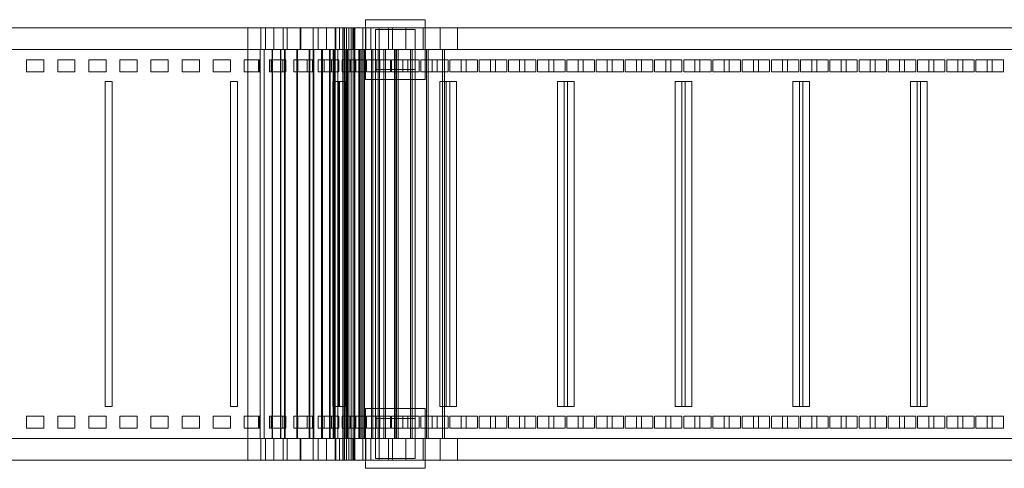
# Model space of a CAD drawing. Header units: millimetres. Extents: x -2233 to 65662, y -50530 to 6847.
# Tile 752 of 802: x 61797 to 62937, y -18260 to -17740. Entities that reach past the tile are written whole.
import ezdxf

# ---------------------------------------------------------------- set-up
doc = ezdxf.new("R2010")
doc.units = ezdxf.units.MM
doc.layers.add('superior_C04', color=7, linetype='Continuous', lineweight=0)

msp = doc.modelspace()

# ---------------------------------------------------------------- linework, layer by layer
at = {"layer": 'superior_C04'}
for p, q in [((62197.495, -17809.5), (62197.495, -17740.5)), ((62197.495, -17740.5), (62266.495, -17740.5)), ((62266.495, -17740.5), (62266.495, -17809.5)), ((62061.134, -17750), (61061.134, -17750)), ((62061.134, -17775), (62061.134, -17750)), ((62076.285, -17750), (62061.134, -17750)), ((62081.59, -17750), (62061.134, -17750)), ((62081.59, -17750), (62076.285, -17750)), ((62076.285, -17750), (62076.285, -17775)), ((62091.44, -17750), (62076.285, -17750)), ((62081.59, -17775), (62081.59, -17750)), ((62102.036, -17750), (62081.59, -17750)), ((62102.036, -17750), (62091.44, -17750)), ((62091.44, -17750), (62091.44, -17775)), ((62106.603, -17750), (62091.44, -17750)), ((62102.036, -17775), (62102.036, -17750)), ((62122.461, -17750), (62102.036, -17750)), ((62122.461, -17750), (62106.603, -17750)), ((62106.603, -17750), (62106.603, -17775)), ((62121.779, -17750), (62106.603, -17750)), ((62142.856, -17750), (62121.779, -17750)), ((62121.779, -17750), (62121.779, -17775)), ((62136.97, -17750), (62121.779, -17750)), ((62122.461, -17775), (62122.461, -17750)), ((62142.856, -17750), (62122.461, -17750)), ((62163.21, -17750), (62136.97, -17750)), ((62136.97, -17750), (62136.97, -17775)), ((62152.182, -17750), (62136.97, -17750)), ((62142.856, -17775), (62142.856, -17750)), ((62163.21, -17750), (62142.856, -17750)), ((62183.514, -17750), (62152.182, -17750)), ((62152.182, -17750), (62152.182, -17775)), ((62167.416, -17750), (62152.182, -17750)), ((62162.223, -17775), (62162.223, -17750)), ((62162.223, -17750), (62194.223, -17750)), ((62163.21, -17775), (62163.21, -17750)), ((62183.514, -17750), (62163.21, -17750)), ((62203.761, -17750), (62167.416, -17750)), ((62167.416, -17750), (62167.416, -17775)), ((62182.677, -17750), (62167.416, -17750)), ((62171.756, -17750), (62171.223, -17750)), ((62171.223, -17750), (62171.223, -18250)), ((62173.273, -17750), (62171.756, -17750)), ((62171.756, -17750), (62171.756, -18250)), ((62175.544, -17750), (62173.273, -17750)), ((62173.273, -17750), (62173.273, -18250)), ((62178.223, -17750), (62175.544, -17750)), ((62175.544, -17750), (62175.544, -18250)), ((62180.902, -17750), (62178.223, -17750)), ((62178.223, -17750), (62178.223, -18250)), ((62183.173, -17750), (62180.902, -17750)), ((62180.902, -17750), (62180.902, -18250)), ((62223.943, -17750), (62182.677, -17750)), ((62182.677, -17750), (62182.677, -17775)), ((62197.967, -17750), (62182.677, -17750)), ((62184.69, -17750), (62183.173, -17750)), ((62183.173, -17750), (62183.173, -18250)), ((62183.514, -17775), (62183.514, -17750)), ((62203.761, -17750), (62183.514, -17750)), ((62184.69, -17750), (62185.223, -17750)), ((62184.69, -17750), (62184.69, -18250)), ((62185.223, -18250), (62185.223, -17750)), ((62194.223, -17750), (62194.223, -17775)), ((62244.052, -17750), (62197.967, -17750)), ((62197.967, -17750), (62197.967, -17775)), ((62213.288, -17750), (62197.967, -17750)), ((62203.761, -17775), (62203.761, -17750)), ((62223.943, -17750), (62203.761, -17750)), ((62208.995, -17798), (62208.995, -17752)), ((62208.995, -17752), (62254.995, -17752)), ((62264.082, -17750), (62213.288, -17750)), ((62213.288, -17750), (62213.288, -17775)), ((62228.643, -17750), (62213.288, -17750)), ((62223.943, -17775), (62223.943, -17750)), ((62244.052, -17750), (62223.943, -17750)), ((62284.028, -17750), (62228.643, -17750)), ((62228.643, -17750), (62228.643, -17775)), ((62244.033, -17750), (62228.643, -17750)), ((62303.886, -17750), (62244.033, -17750)), ((62244.033, -17750), (62244.033, -17775)), ((65199.994, -17750), (62244.033, -17750)), ((62244.052, -17775), (62244.052, -17750)), ((62264.082, -17750), (62244.052, -17750)), ((62254.995, -17752), (62254.995, -17798)), ((62264.082, -17775), (62264.082, -17750)), ((62284.028, -17750), (62264.082, -17750)), ((62284.028, -17775), (62284.028, -17750)), ((62303.886, -17750), (62284.028, -17750)), ((62303.886, -17775), (62303.886, -17750)), ((65259.847, -17750), (62303.886, -17750)), ((62061.134, -17775), (61061.134, -17775)), ((62061.134, -18225), (62061.134, -17775)), ((62075.345, -17775), (62061.134, -17775)), ((62075.527, -17775), (62061.134, -17775)), ((62080.074, -17775), (62061.134, -17775)), ((62080.256, -17775), (62061.134, -17775)), ((62061.134, -17775), (62076.285, -17775)), ((62081.59, -17775), (62061.134, -17775)), ((62075.527, -17775), (62075.345, -17775)), ((62075.345, -17775), (62075.345, -18225)), ((62089.563, -17775), (62075.345, -17775)), ((62075.527, -18225), (62075.527, -17775)), ((62089.926, -17775), (62075.527, -17775)), ((62076.285, -17775), (62081.59, -17775)), ((62076.285, -17775), (62091.44, -17775)), ((62080.256, -17775), (62080.074, -17775)), ((62080.074, -17775), (62080.074, -18225)), ((62099.008, -17775), (62080.074, -17775)), ((62080.256, -18225), (62080.256, -17775)), ((62099.372, -17775), (62080.256, -17775)), ((62102.036, -17775), (62081.59, -17775)), ((62089.926, -17775), (62089.563, -17775)), ((62089.563, -17775), (62089.563, -18225)), ((62103.794, -17775), (62089.563, -17775)), ((62089.926, -18225), (62089.926, -17775)), ((62104.338, -17775), (62089.926, -17775)), ((62091.44, -17775), (62102.036, -17775)), ((62091.44, -17775), (62106.603, -17775)), ((62099.372, -17775), (62099.008, -17775)), ((62099.008, -17775), (62099.008, -18225)), ((62117.93, -17775), (62099.008, -17775)), ((62099.372, -18225), (62099.372, -17775)), ((62118.474, -17775), (62099.372, -17775)), ((62122.461, -17775), (62102.036, -17775)), ((62104.338, -17775), (62103.794, -17775)), ((62103.794, -17775), (62103.794, -18225)), ((62118.045, -17775), (62103.794, -17775)), ((62104.338, -18225), (62104.338, -17775)), ((62118.768, -17775), (62104.338, -17775)), ((62106.603, -17775), (62122.461, -17775)), ((62106.603, -17775), (62121.779, -17775)), ((62118.474, -17775), (62117.93, -17775)), ((62117.93, -17775), (62117.93, -18225)), ((62136.834, -17775), (62117.93, -17775)), ((62118.768, -17775), (62118.045, -17775)), ((62118.045, -17775), (62118.045, -18225)), ((62132.322, -17775), (62118.045, -17775)), ((62118.474, -18225), (62118.474, -17775)), ((62137.556, -17775), (62118.474, -17775)), ((62118.768, -18225), (62118.768, -17775)), ((62133.222, -17775), (62118.768, -17775)), ((62121.779, -17775), (62142.856, -17775)), ((62121.779, -17775), (62136.97, -17775)), ((62142.856, -17775), (62122.461, -17775)), ((62133.222, -17775), (62132.322, -17775)), ((62132.322, -17775), (62132.322, -18225)), ((62146.631, -17775), (62132.322, -17775)), ((62133.222, -18225), (62133.222, -17775)), ((62147.706, -17775), (62133.222, -17775)), ((62137.556, -17775), (62136.834, -17775)), ((62136.834, -17775), (62136.834, -18225)), ((62155.713, -17775), (62136.834, -17775)), ((62136.97, -17775), (62163.21, -17775)), ((62136.97, -17775), (62152.182, -17775)), ((62137.556, -18225), (62137.556, -17775)), ((62156.612, -17775), (62137.556, -17775)), ((62163.21, -17775), (62142.856, -17775)), ((62147.706, -17775), (62146.631, -17775)), ((62146.631, -17775), (62146.631, -18225)), ((62160.978, -17775), (62146.631, -17775)), ((62147.706, -18225), (62147.706, -17775)), ((62162.224, -17775), (62147.706, -17775)), ((62152.182, -17775), (62183.514, -17775)), ((62152.182, -17775), (62167.416, -17775)), ((62156.612, -17775), (62155.713, -17775)), ((62155.713, -17775), (62155.713, -18225)), ((62174.562, -17775), (62155.713, -17775)), ((62156.612, -18225), (62156.612, -17775)), ((62175.636, -17775), (62156.612, -17775)), ((62161.593, -17775), (62160.223, -17775)), ((62160.223, -17775), (62160.223, -18225)), ((62162.224, -17775), (62160.978, -17775)), ((62160.978, -17775), (62160.978, -18225)), ((62175.367, -17775), (62160.978, -17775)), ((62165.495, -17775), (62161.593, -17775)), ((62161.593, -17775), (62161.593, -18225)), ((62194.223, -17775), (62162.223, -17775)), ((62162.224, -18225), (62162.224, -17775)), ((62176.782, -17775), (62162.224, -17775)), ((62183.514, -17775), (62163.21, -17775)), ((62171.335, -17775), (62165.495, -17775)), ((62165.495, -17775), (62165.495, -18225)), ((62167.416, -17775), (62203.761, -17775)), ((62167.416, -17775), (62182.677, -17775)), ((62178.223, -17775), (62171.335, -17775)), ((62171.335, -17775), (62171.335, -18225)), ((62175.636, -17775), (62174.562, -17775)), ((62174.562, -17775), (62174.562, -18225)), ((62193.377, -17775), (62174.562, -17775)), ((62176.782, -17775), (62175.367, -17775)), ((62175.367, -17775), (62175.367, -18225)), ((62189.803, -17775), (62175.367, -17775)), ((62175.636, -18225), (62175.636, -17775)), ((62194.623, -17775), (62175.636, -17775)), ((62176.782, -18225), (62176.782, -17775)), ((62191.383, -17775), (62176.782, -17775)), ((62185.111, -17775), (62178.223, -17775)), ((62178.223, -17775), (62178.223, -18225)), ((62182.677, -17775), (62223.943, -17775)), ((62182.677, -17775), (62197.967, -17775)), ((62203.761, -17775), (62183.514, -17775)), ((62190.951, -17775), (62185.111, -17775)), ((62185.111, -17775), (62185.111, -18225)), ((62191.383, -17775), (62189.803, -17775)), ((62189.803, -17775), (62189.803, -18225)), ((62204.29, -17775), (62189.803, -17775)), ((62194.853, -17775), (62190.951, -17775)), ((62190.951, -17775), (62190.951, -18225)), ((62191.383, -18225), (62191.383, -17775)), ((62206.032, -17775), (62191.383, -17775)), ((62194.623, -17775), (62193.377, -17775)), ((62193.377, -17775), (62193.377, -18225)), ((62212.153, -17775), (62193.377, -17775)), ((62194.623, -18225), (62194.623, -17775)), ((62213.567, -17775), (62194.623, -17775)), ((62194.853, -17775), (62196.223, -17775)), ((62194.853, -17775), (62194.853, -18225)), ((62196.223, -18225), (62196.223, -17775)), ((62197.967, -17775), (62244.052, -17775)), ((62197.967, -17775), (62213.288, -17775)), ((62223.943, -17775), (62203.761, -17775)), ((62206.032, -17775), (62204.29, -17775)), ((62204.29, -17775), (62204.29, -18225)), ((62218.832, -17775), (62204.29, -17775)), ((62206.032, -18225), (62206.032, -17775)), ((62220.731, -17775), (62206.032, -17775)), ((62213.567, -17775), (62212.153, -17775)), ((62212.153, -17775), (62212.153, -18225)), ((62230.885, -17775), (62212.153, -17775)), ((62213.288, -17775), (62264.082, -17775)), ((62213.288, -17775), (62228.643, -17775)), ((62213.567, -18225), (62213.567, -17775)), ((62232.465, -17775), (62213.567, -17775)), ((62220.731, -17775), (62218.832, -17775)), ((62218.832, -17775), (62218.832, -18225)), ((62233.43, -17775), (62218.832, -17775)), ((62220.731, -18225), (62220.731, -17775)), ((62235.482, -17775), (62220.731, -17775)), ((62244.052, -17775), (62223.943, -17775)), ((62228.643, -17775), (62284.028, -17775)), ((62228.643, -17775), (62244.033, -17775)), ((62232.465, -17775), (62230.885, -17775)), ((62230.885, -17775), (62230.885, -18225)), ((62249.569, -17775), (62230.885, -17775)), ((62232.465, -18225), (62232.465, -17775)), ((62251.311, -17775), (62232.465, -17775)), ((62235.482, -17775), (62233.43, -17775)), ((62233.43, -17775), (62233.43, -18225)), ((65189.391, -17775), (62233.43, -17775)), ((62235.482, -18225), (62235.482, -17775)), ((65191.443, -17775), (62235.482, -17775)), ((62244.033, -17775), (62303.886, -17775)), ((62244.033, -17775), (65199.994, -17775)), ((62264.082, -17775), (62244.052, -17775)), ((62251.311, -17775), (62249.569, -17775)), ((62249.569, -17775), (62249.569, -18225)), ((62268.204, -17775), (62249.569, -17775)), ((62251.311, -18225), (62251.311, -17775)), ((62270.103, -17775), (62251.311, -17775)), ((62284.028, -17775), (62264.082, -17775)), ((62270.103, -17775), (62268.204, -17775)), ((62268.204, -17775), (62268.204, -18225)), ((62286.785, -17775), (62268.204, -17775)), ((62270.103, -18225), (62270.103, -17775)), ((62288.838, -17775), (62270.103, -17775)), ((62303.886, -17775), (62284.028, -17775)), ((62288.838, -17775), (62286.785, -17775)), ((62286.785, -17775), (62286.785, -18225)), ((65242.746, -17775), (62286.785, -17775)), ((62288.838, -18225), (62288.838, -17775)), ((65244.799, -17775), (62288.838, -17775)), ((65259.847, -17775), (62303.886, -17775)), ((61805.134, -17801), (61805.134, -17787)), ((61825.134, -17787), (61805.134, -17787)), ((61825.134, -17801), (61825.134, -17787)), ((61841.134, -17801), (61841.134, -17787)), ((61861.134, -17787), (61841.134, -17787)), ((61861.134, -17801), (61861.134, -17787)), ((61877.134, -17801), (61877.134, -17787)), ((61897.134, -17787), (61877.134, -17787)), ((61897.134, -17801), (61897.134, -17787)), ((61913.134, -17801), (61913.134, -17787)), ((61933.134, -17787), (61913.134, -17787)), ((61933.134, -17801), (61933.134, -17787)), ((61949.134, -17801), (61949.134, -17787)), ((61969.134, -17787), (61949.134, -17787)), ((61969.134, -17801), (61969.134, -17787)), ((61985.134, -17801), (61985.134, -17787)), ((62005.134, -17787), (61985.134, -17787)), ((62005.134, -17801), (62005.134, -17787)), ((62021.134, -17801), (62021.134, -17787)), ((62041.134, -17787), (62021.134, -17787)), ((62041.134, -17801), (62041.134, -17787)), ((62057.134, -17801), (62057.134, -17787)), ((62073.668, -17787), (62057.134, -17787)), ((62074.774, -17787), (62057.134, -17787)), ((62074.774, -17787), (62073.668, -17787)), ((62073.668, -17787), (62073.668, -17801)), ((62074.774, -17801), (62074.774, -17787)), ((62086.197, -17801), (62086.197, -17787)), ((62086.197, -17787), (62088.405, -17787)), ((62101.862, -17787), (62086.197, -17787)), ((62088.405, -17787), (62088.405, -17801)), ((62105.437, -17787), (62088.405, -17787)), ((62105.437, -17787), (62101.862, -17787)), ((62101.862, -17787), (62101.862, -17801)), ((62105.437, -17801), (62105.437, -17787)), ((62114.384, -17801), (62114.384, -17787)), ((62114.384, -17787), (62119.039, -17787)), ((62130.022, -17787), (62114.384, -17787)), ((62119.039, -17787), (62119.039, -17801)), ((62136.006, -17787), (62119.039, -17787)), ((62136.006, -17787), (62130.022, -17787)), ((62130.022, -17787), (62130.022, -17801)), ((62136.006, -17801), (62136.006, -17787)), ((62142.518, -17801), (62142.518, -17787)), ((62142.518, -17787), (62149.544, -17787)), ((62158.124, -17787), (62142.518, -17787)), ((62149.544, -17787), (62149.544, -17801)), ((62166.423, -17787), (62149.544, -17787)), ((62166.423, -17787), (62158.124, -17787)), ((62158.124, -17787), (62158.124, -17801)), ((62166.423, -17801), (62166.423, -17787)), ((62170.585, -17801), (62170.585, -17787)), ((62170.585, -17787), (62179.875, -17787)), ((62186.132, -17787), (62170.585, -17787)), ((62179.875, -17787), (62179.875, -17801)), ((62196.625, -17787), (62179.875, -17787)), ((62196.625, -17787), (62186.132, -17787)), ((62186.132, -17787), (62186.132, -17801)), ((62196.625, -17801), (62196.625, -17787)), ((62198.54, -17801), (62198.54, -17787)), ((62198.54, -17787), (62209.962, -17787)), ((62214.009, -17787), (62198.54, -17787)), ((62209.962, -17787), (62209.962, -17801)), ((62226.553, -17787), (62209.962, -17787)), ((62226.553, -17787), (62214.009, -17787)), ((62214.009, -17787), (62214.009, -17801)), ((62226.553, -17801), (62226.553, -17787)), ((62227.639, -17801), (62227.639, -17787)), ((62227.639, -17787), (62240.636, -17787)), ((62246.433, -17787), (62227.639, -17787)), ((62240.636, -17787), (62240.636, -17801)), ((62259.43, -17787), (62240.636, -17787)), ((62259.43, -17787), (62246.433, -17787)), ((62246.433, -17787), (62246.433, -17801)), ((62259.43, -17801), (62259.43, -17787)), ((62261.468, -17801), (62261.468, -17787)), ((62261.468, -17787), (62274.465, -17787)), ((62280.262, -17787), (62261.468, -17787)), ((62274.465, -17787), (62274.465, -17801)), ((62293.259, -17787), (62274.465, -17787)), ((62293.259, -17787), (62280.262, -17787)), ((62280.262, -17787), (62280.262, -17801)), ((62293.259, -17801), (62293.259, -17787)), ((62295.297, -17801), (62295.297, -17787)), ((62295.297, -17787), (62308.294, -17787)), ((62314.091, -17787), (62295.297, -17787)), ((62308.294, -17787), (62308.294, -17801)), ((62327.088, -17787), (62308.294, -17787)), ((62327.088, -17787), (62314.091, -17787)), ((62314.091, -17787), (62314.091, -17801)), ((62327.088, -17801), (62327.088, -17787)), ((62329.126, -17801), (62329.126, -17787)), ((62329.126, -17787), (62342.123, -17787)), ((62347.92, -17787), (62329.126, -17787)), ((62342.123, -17787), (62342.123, -17801)), ((62360.916, -17787), (62342.123, -17787)), ((62360.916, -17787), (62347.92, -17787)), ((62347.92, -17787), (62347.92, -17801)), ((62360.916, -17801), (62360.916, -17787)), ((62362.955, -17801), (62362.955, -17787)), ((62362.955, -17787), (62375.952, -17787)), ((62381.749, -17787), (62362.955, -17787)), ((62375.952, -17787), (62375.952, -17801)), ((62394.745, -17787), (62375.952, -17787)), ((62394.745, -17787), (62381.749, -17787)), ((62381.749, -17787), (62381.749, -17801)), ((62394.745, -17801), (62394.745, -17787)), ((62396.784, -17801), (62396.784, -17787)), ((62396.784, -17787), (62409.781, -17787)), ((62415.578, -17787), (62396.784, -17787)), ((62409.781, -17787), (62409.781, -17801)), ((62428.574, -17787), (62409.781, -17787)), ((62428.574, -17787), (62415.578, -17787)), ((62415.578, -17787), (62415.578, -17801)), ((62428.574, -17801), (62428.574, -17787)), ((62430.613, -17801), (62430.613, -17787)), ((62430.613, -17787), (62443.609, -17787)), ((62449.407, -17787), (62430.613, -17787)), ((62443.609, -17787), (62443.609, -17801)), ((62462.403, -17787), (62443.609, -17787)), ((62462.403, -17787), (62449.407, -17787)), ((62449.407, -17787), (62449.407, -17801)), ((62462.403, -17801), (62462.403, -17787)), ((62464.442, -17801), (62464.442, -17787)), ((62464.442, -17787), (62477.438, -17787)), ((62483.235, -17787), (62464.442, -17787)), ((62477.438, -17787), (62477.438, -17801)), ((62496.232, -17787), (62477.438, -17787)), ((62496.232, -17787), (62483.235, -17787)), ((62483.235, -17787), (62483.235, -17801)), ((62496.232, -17801), (62496.232, -17787)), ((62498.271, -17801), (62498.271, -17787)), ((62498.271, -17787), (62511.267, -17787)), ((62517.064, -17787), (62498.271, -17787)), ((62511.267, -17787), (62511.267, -17801)), ((62530.061, -17787), (62511.267, -17787)), ((62530.061, -17787), (62517.064, -17787)), ((62517.064, -17787), (62517.064, -17801)), ((62530.061, -17801), (62530.061, -17787)), ((62532.099, -17801), (62532.099, -17787)), ((62532.099, -17787), (62545.096, -17787)), ((62550.893, -17787), (62532.099, -17787)), ((62545.096, -17787), (62545.096, -17801)), ((62563.89, -17787), (62545.096, -17787)), ((62563.89, -17787), (62550.893, -17787)), ((62550.893, -17787), (62550.893, -17801)), ((62563.89, -17801), (62563.89, -17787)), ((62565.928, -17801), (62565.928, -17787)), ((62565.928, -17787), (62578.925, -17787)), ((62584.722, -17787), (62565.928, -17787)), ((62578.925, -17787), (62578.925, -17801)), ((62597.719, -17787), (62578.925, -17787)), ((62597.719, -17787), (62584.722, -17787)), ((62584.722, -17787), (62584.722, -17801)), ((62597.719, -17801), (62597.719, -17787)), ((62599.757, -17801), (62599.757, -17787)), ((62599.757, -17787), (62612.754, -17787)), ((62618.551, -17787), (62599.757, -17787)), ((62612.754, -17787), (62612.754, -17801)), ((62631.548, -17787), (62612.754, -17787)), ((62631.548, -17787), (62618.551, -17787)), ((62618.551, -17787), (62618.551, -17801)), ((62631.548, -17801), (62631.548, -17787)), ((62633.586, -17801), (62633.586, -17787)), ((62633.586, -17787), (62646.583, -17787)), ((62652.38, -17787), (62633.586, -17787)), ((62646.583, -17787), (62646.583, -17801)), ((62665.377, -17787), (62646.583, -17787)), ((62665.377, -17787), (62652.38, -17787)), ((62652.38, -17787), (62652.38, -17801)), ((62665.377, -17801), (62665.377, -17787)), ((62667.415, -17801), (62667.415, -17787)), ((62667.415, -17787), (62680.412, -17787)), ((62686.209, -17787), (62667.415, -17787)), ((62680.412, -17787), (62680.412, -17801)), ((62699.206, -17787), (62680.412, -17787)), ((62699.206, -17787), (62686.209, -17787)), ((62686.209, -17787), (62686.209, -17801)), ((62699.206, -17801), (62699.206, -17787)), ((62701.244, -17801), (62701.244, -17787)), ((62701.244, -17787), (62714.241, -17787)), ((62720.038, -17787), (62701.244, -17787)), ((62714.241, -17787), (62714.241, -17801)), ((62733.035, -17787), (62714.241, -17787)), ((62733.035, -17787), (62720.038, -17787)), ((62720.038, -17787), (62720.038, -17801)), ((62733.035, -17801), (62733.035, -17787)), ((62735.073, -17801), (62735.073, -17787)), ((62735.073, -17787), (62748.07, -17787)), ((62753.867, -17787), (62735.073, -17787)), ((62748.07, -17787), (62748.07, -17801)), ((62766.864, -17787), (62748.07, -17787)), ((62766.864, -17787), (62753.867, -17787)), ((62753.867, -17787), (62753.867, -17801)), ((62766.864, -17801), (62766.864, -17787)), ((62768.902, -17801), (62768.902, -17787)), ((62768.902, -17787), (62781.899, -17787)), ((62787.696, -17787), (62768.902, -17787)), ((62781.899, -17787), (62781.899, -17801)), ((62800.693, -17787), (62781.899, -17787)), ((62800.693, -17787), (62787.696, -17787)), ((62787.696, -17787), (62787.696, -17801)), ((62800.693, -17801), (62800.693, -17787)), ((62802.731, -17801), (62802.731, -17787)), ((62802.731, -17787), (62815.728, -17787)), ((62821.525, -17787), (62802.731, -17787)), ((62815.728, -17787), (62815.728, -17801)), ((62834.522, -17787), (62815.728, -17787)), ((62834.522, -17787), (62821.525, -17787)), ((62821.525, -17787), (62821.525, -17801)), ((62834.522, -17801), (62834.522, -17787)), ((62836.56, -17801), (62836.56, -17787)), ((62836.56, -17787), (62849.557, -17787)), ((62855.354, -17787), (62836.56, -17787)), ((62849.557, -17787), (62849.557, -17801)), ((62868.351, -17787), (62849.557, -17787)), ((62868.351, -17787), (62855.354, -17787)), ((62855.354, -17787), (62855.354, -17801)), ((62868.351, -17801), (62868.351, -17787)), ((62870.389, -17801), (62870.389, -17787)), ((62870.389, -17787), (62883.386, -17787)), ((62889.183, -17787), (62870.389, -17787)), ((62883.386, -17787), (62883.386, -17801)), ((62902.179, -17787), (62883.386, -17787)), ((62902.179, -17787), (62889.183, -17787)), ((62889.183, -17787), (62889.183, -17801)), ((62902.179, -17801), (62902.179, -17787)), ((62904.218, -17801), (62904.218, -17787)), ((62904.218, -17787), (62917.215, -17787)), ((62923.012, -17787), (62904.218, -17787)), ((62917.215, -17787), (62917.215, -17801)), ((62936.008, -17787), (62917.215, -17787)), ((62936.008, -17787), (62923.012, -17787)), ((62923.012, -17787), (62923.012, -17801)), ((62936.008, -17801), (62936.008, -17787)), ((61805.134, -17801), (61825.134, -17801)), ((61841.134, -17801), (61861.134, -17801)), ((61877.134, -17801), (61897.134, -17801)), ((61913.134, -17801), (61933.134, -17801)), ((61949.134, -17801), (61969.134, -17801)), ((61985.134, -17801), (62005.134, -17801)), ((62021.134, -17801), (62041.134, -17801)), ((62057.134, -17801), (62073.668, -17801)), ((62074.774, -17801), (62057.134, -17801)), ((62073.668, -17801), (62074.774, -17801)), ((62088.405, -17801), (62086.197, -17801)), ((62086.197, -17801), (62101.862, -17801)), ((62105.437, -17801), (62088.405, -17801)), ((62101.862, -17801), (62105.437, -17801)), ((62119.039, -17801), (62114.384, -17801)), ((62114.384, -17801), (62130.022, -17801)), ((62136.006, -17801), (62119.039, -17801)), ((62130.022, -17801), (62136.006, -17801)), ((62149.544, -17801), (62142.518, -17801)), ((62142.518, -17801), (62158.124, -17801)), ((62166.423, -17801), (62149.544, -17801)), ((62158.124, -17801), (62166.423, -17801)), ((62179.875, -17801), (62170.585, -17801)), ((62170.585, -17801), (62186.132, -17801)), ((62196.625, -17801), (62179.875, -17801)), ((62186.132, -17801), (62196.625, -17801)), ((62209.962, -17801), (62198.54, -17801)), ((62198.54, -17801), (62214.009, -17801)), ((62254.995, -17798), (62208.995, -17798)), ((62208.995, -18202), (62208.995, -17798)), ((62226.553, -17801), (62209.962, -17801)), ((62214.009, -17801), (62226.553, -17801)), ((62240.636, -17801), (62227.639, -17801)), ((62227.639, -17801), (62246.433, -17801)), ((62259.43, -17801), (62240.636, -17801)), ((62246.433, -17801), (62259.43, -17801)), ((62254.995, -17798), (62254.995, -18202)), ((62274.465, -17801), (62261.468, -17801)), ((62261.468, -17801), (62280.262, -17801)), ((62293.259, -17801), (62274.465, -17801)), ((62280.262, -17801), (62293.259, -17801)), ((62308.294, -17801), (62295.297, -17801)), ((62295.297, -17801), (62314.091, -17801)), ((62327.088, -17801), (62308.294, -17801)), ((62314.091, -17801), (62327.088, -17801)), ((62342.123, -17801), (62329.126, -17801)), ((62329.126, -17801), (62347.92, -17801)), ((62360.916, -17801), (62342.123, -17801)), ((62347.92, -17801), (62360.916, -17801)), ((62375.952, -17801), (62362.955, -17801)), ((62362.955, -17801), (62381.749, -17801)), ((62394.745, -17801), (62375.952, -17801)), ((62381.749, -17801), (62394.745, -17801)), ((62409.781, -17801), (62396.784, -17801)), ((62396.784, -17801), (62415.578, -17801)), ((62428.574, -17801), (62409.781, -17801)), ((62415.578, -17801), (62428.574, -17801)), ((62443.609, -17801), (62430.613, -17801)), ((62430.613, -17801), (62449.407, -17801)), ((62462.403, -17801), (62443.609, -17801)), ((62449.407, -17801), (62462.403, -17801)), ((62477.438, -17801), (62464.442, -17801)), ((62464.442, -17801), (62483.235, -17801)), ((62496.232, -17801), (62477.438, -17801)), ((62483.235, -17801), (62496.232, -17801)), ((62511.267, -17801), (62498.271, -17801)), ((62498.271, -17801), (62517.064, -17801)), ((62530.061, -17801), (62511.267, -17801)), ((62517.064, -17801), (62530.061, -17801)), ((62545.096, -17801), (62532.099, -17801)), ((62532.099, -17801), (62550.893, -17801)), ((62563.89, -17801), (62545.096, -17801)), ((62550.893, -17801), (62563.89, -17801)), ((62578.925, -17801), (62565.928, -17801)), ((62565.928, -17801), (62584.722, -17801)), ((62597.719, -17801), (62578.925, -17801)), ((62584.722, -17801), (62597.719, -17801)), ((62612.754, -17801), (62599.757, -17801)), ((62599.757, -17801), (62618.551, -17801)), ((62631.548, -17801), (62612.754, -17801)), ((62618.551, -17801), (62631.548, -17801)), ((62646.583, -17801), (62633.586, -17801)), ((62633.586, -17801), (62652.38, -17801)), ((62665.377, -17801), (62646.583, -17801)), ((62652.38, -17801), (62665.377, -17801)), ((62680.412, -17801), (62667.415, -17801)), ((62667.415, -17801), (62686.209, -17801)), ((62699.206, -17801), (62680.412, -17801)), ((62686.209, -17801), (62699.206, -17801)), ((62714.241, -17801), (62701.244, -17801)), ((62701.244, -17801), (62720.038, -17801)), ((62733.035, -17801), (62714.241, -17801)), ((62720.038, -17801), (62733.035, -17801)), ((62748.07, -17801), (62735.073, -17801)), ((62735.073, -17801), (62753.867, -17801)), ((62766.864, -17801), (62748.07, -17801)), ((62753.867, -17801), (62766.864, -17801)), ((62781.899, -17801), (62768.902, -17801)), ((62768.902, -17801), (62787.696, -17801)), ((62800.693, -17801), (62781.899, -17801)), ((62787.696, -17801), (62800.693, -17801)), ((62815.728, -17801), (62802.731, -17801)), ((62802.731, -17801), (62821.525, -17801)), ((62834.522, -17801), (62815.728, -17801)), ((62821.525, -17801), (62834.522, -17801)), ((62849.557, -17801), (62836.56, -17801)), ((62836.56, -17801), (62855.354, -17801)), ((62868.351, -17801), (62849.557, -17801)), ((62855.354, -17801), (62868.351, -17801)), ((62883.386, -17801), (62870.389, -17801)), ((62870.389, -17801), (62889.183, -17801)), ((62902.179, -17801), (62883.386, -17801)), ((62889.183, -17801), (62902.179, -17801)), ((62917.215, -17801), (62904.218, -17801)), ((62904.218, -17801), (62923.012, -17801)), ((62936.008, -17801), (62917.215, -17801)), ((62923.012, -17801), (62936.008, -17801)), ((61896.134, -18188), (61896.134, -17812)), ((61904.134, -17812), (61896.134, -17812)), ((61904.134, -18188), (61904.134, -17812)), ((62041.134, -18188), (62041.134, -17812)), ((62049.134, -17812), (62041.134, -17812)), ((62049.134, -18188), (62049.134, -17812)), ((62159.784, -18188), (62159.784, -17812)), ((62159.784, -17812), (62167.266, -17812)), ((62166.066, -17812), (62159.784, -17812)), ((62173.993, -17812), (62166.066, -17812)), ((62166.066, -17812), (62166.066, -18188)), ((62167.266, -17812), (62167.266, -18188)), ((62173.993, -17812), (62167.266, -17812)), ((62173.993, -18188), (62173.993, -17812)), ((62266.495, -17809.5), (62197.495, -17809.5)), ((62283.509, -18188), (62283.509, -17812)), ((62283.509, -17812), (62295.138, -17812)), ((62291.027, -17812), (62283.509, -17812)), ((62302.656, -17812), (62291.027, -17812)), ((62291.027, -17812), (62291.027, -18188)), ((62295.138, -17812), (62295.138, -18188)), ((62302.656, -17812), (62295.138, -17812)), ((62302.656, -18188), (62302.656, -17812)), ((62419.765, -18188), (62419.765, -17812)), ((62419.765, -17812), (62431.393, -17812)), ((62427.282, -17812), (62419.765, -17812)), ((62438.911, -17812), (62427.282, -17812)), ((62427.282, -17812), (62427.282, -18188)), ((62431.393, -17812), (62431.393, -18188)), ((62438.911, -17812), (62431.393, -17812)), ((62438.911, -18188), (62438.911, -17812)), ((62556.02, -18188), (62556.02, -17812)), ((62556.02, -17812), (62567.649, -17812)), ((62563.538, -17812), (62556.02, -17812)), ((62575.166, -17812), (62563.538, -17812)), ((62563.538, -17812), (62563.538, -18188)), ((62567.649, -17812), (62567.649, -18188)), ((62575.166, -17812), (62567.649, -17812)), ((62575.166, -18188), (62575.166, -17812)), ((62692.276, -18188), (62692.276, -17812)), ((62692.276, -17812), (62703.904, -17812)), ((62699.793, -17812), (62692.276, -17812)), ((62711.422, -17812), (62699.793, -17812)), ((62699.793, -17812), (62699.793, -18188)), ((62703.904, -17812), (62703.904, -18188)), ((62711.422, -17812), (62703.904, -17812)), ((62711.422, -18188), (62711.422, -17812)), ((62828.531, -18188), (62828.531, -17812)), ((62828.531, -17812), (62840.16, -17812)), ((62836.049, -17812), (62828.531, -17812)), ((62847.677, -17812), (62836.049, -17812)), ((62836.049, -17812), (62836.049, -18188)), ((62840.16, -17812), (62840.16, -18188)), ((62847.677, -17812), (62840.16, -17812)), ((62847.677, -18188), (62847.677, -17812)), ((61896.134, -18188), (61904.134, -18188)), ((62041.134, -18188), (62049.134, -18188)), ((62167.266, -18188), (62159.784, -18188)), ((62159.784, -18188), (62166.066, -18188)), ((62166.066, -18188), (62173.993, -18188)), ((62173.993, -18188), (62167.266, -18188)), ((62197.495, -18259.5), (62197.495, -18190.5)), ((62197.495, -18190.5), (62266.495, -18190.5)), ((62266.495, -18190.5), (62266.495, -18259.5)), ((62295.138, -18188), (62283.509, -18188)), ((62283.509, -18188), (62291.027, -18188)), ((62291.027, -18188), (62302.656, -18188)), ((62302.656, -18188), (62295.138, -18188)), ((62431.393, -18188), (62419.765, -18188)), ((62419.765, -18188), (62427.282, -18188)), ((62427.282, -18188), (62438.911, -18188)), ((62438.911, -18188), (62431.393, -18188)), ((62567.649, -18188), (62556.02, -18188)), ((62556.02, -18188), (62563.538, -18188)), ((62563.538, -18188), (62575.166, -18188)), ((62575.166, -18188), (62567.649, -18188)), ((62703.904, -18188), (62692.276, -18188)), ((62692.276, -18188), (62699.793, -18188)), ((62699.793, -18188), (62711.422, -18188)), ((62711.422, -18188), (62703.904, -18188)), ((62840.16, -18188), (62828.531, -18188)), ((62828.531, -18188), (62836.049, -18188)), ((62836.049, -18188), (62847.677, -18188)), ((62847.677, -18188), (62840.16, -18188)), ((61805.134, -18213), (61805.134, -18199)), ((61825.134, -18199), (61805.134, -18199)), ((61825.134, -18213), (61825.134, -18199)), ((61841.134, -18213), (61841.134, -18199)), ((61861.134, -18199), (61841.134, -18199)), ((61861.134, -18213), (61861.134, -18199)), ((61877.134, -18213), (61877.134, -18199)), ((61897.134, -18199), (61877.134, -18199)), ((61897.134, -18213), (61897.134, -18199)), ((61913.134, -18213), (61913.134, -18199)), ((61933.134, -18199), (61913.134, -18199)), ((61933.134, -18213), (61933.134, -18199)), ((61949.134, -18213), (61949.134, -18199)), ((61969.134, -18199), (61949.134, -18199)), ((61969.134, -18213), (61969.134, -18199)), ((61985.134, -18213), (61985.134, -18199)), ((62005.134, -18199), (61985.134, -18199)), ((62005.134, -18213), (62005.134, -18199)), ((62021.134, -18213), (62021.134, -18199)), ((62041.134, -18199), (62021.134, -18199)), ((62041.134, -18213), (62041.134, -18199)), ((62057.134, -18213), (62057.134, -18199)), ((62073.668, -18199), (62057.134, -18199)), ((62074.774, -18199), (62057.134, -18199)), ((62074.774, -18199), (62073.668, -18199)), ((62073.668, -18199), (62073.668, -18213)), ((62074.774, -18213), (62074.774, -18199)), ((62086.197, -18213), (62086.197, -18199)), ((62086.197, -18199), (62088.405, -18199)), ((62101.862, -18199), (62086.197, -18199)), ((62088.405, -18199), (62088.405, -18213)), ((62105.437, -18199), (62088.405, -18199)), ((62105.437, -18199), (62101.862, -18199)), ((62101.862, -18199), (62101.862, -18213)), ((62105.437, -18213), (62105.437, -18199)), ((62114.384, -18213), (62114.384, -18199)), ((62114.384, -18199), (62119.039, -18199)), ((62130.022, -18199), (62114.384, -18199)), ((62119.039, -18199), (62119.039, -18213)), ((62136.006, -18199), (62119.039, -18199)), ((62136.006, -18199), (62130.022, -18199)), ((62130.022, -18199), (62130.022, -18213)), ((62136.006, -18213), (62136.006, -18199)), ((62142.518, -18213), (62142.518, -18199)), ((62142.518, -18199), (62149.544, -18199)), ((62158.124, -18199), (62142.518, -18199)), ((62149.544, -18199), (62149.544, -18213)), ((62166.423, -18199), (62149.544, -18199)), ((62166.423, -18199), (62158.124, -18199)), ((62158.124, -18199), (62158.124, -18213)), ((62166.423, -18213), (62166.423, -18199)), ((62170.585, -18213), (62170.585, -18199)), ((62170.585, -18199), (62179.875, -18199)), ((62186.132, -18199), (62170.585, -18199)), ((62179.875, -18199), (62179.875, -18213)), ((62196.625, -18199), (62179.875, -18199)), ((62196.625, -18199), (62186.132, -18199)), ((62186.132, -18199), (62186.132, -18213)), ((62196.625, -18213), (62196.625, -18199)), ((62198.54, -18213), (62198.54, -18199)), ((62198.54, -18199), (62209.962, -18199)), ((62214.009, -18199), (62198.54, -18199)), ((62208.995, -18248), (62208.995, -18202)), ((62208.995, -18202), (62254.995, -18202)), ((62209.962, -18199), (62209.962, -18213)), ((62226.553, -18199), (62209.962, -18199)), ((62226.553, -18199), (62214.009, -18199)), ((62214.009, -18199), (62214.009, -18213)), ((62226.553, -18213), (62226.553, -18199)), ((62227.639, -18213), (62227.639, -18199)), ((62227.639, -18199), (62240.636, -18199)), ((62246.433, -18199), (62227.639, -18199)), ((62240.636, -18199), (62240.636, -18213)), ((62259.43, -18199), (62240.636, -18199)), ((62259.43, -18199), (62246.433, -18199)), ((62246.433, -18199), (62246.433, -18213)), ((62254.995, -18202), (62254.995, -18248)), ((62259.43, -18213), (62259.43, -18199)), ((62261.468, -18213), (62261.468, -18199)), ((62261.468, -18199), (62274.465, -18199)), ((62280.262, -18199), (62261.468, -18199)), ((62274.465, -18199), (62274.465, -18213)), ((62293.259, -18199), (62274.465, -18199)), ((62293.259, -18199), (62280.262, -18199)), ((62280.262, -18199), (62280.262, -18213)), ((62293.259, -18213), (62293.259, -18199)), ((62295.297, -18213), (62295.297, -18199)), ((62295.297, -18199), (62308.294, -18199)), ((62314.091, -18199), (62295.297, -18199)), ((62308.294, -18199), (62308.294, -18213)), ((62327.088, -18199), (62308.294, -18199)), ((62327.088, -18199), (62314.091, -18199)), ((62314.091, -18199), (62314.091, -18213)), ((62327.088, -18213), (62327.088, -18199)), ((62329.126, -18213), (62329.126, -18199)), ((62329.126, -18199), (62342.123, -18199)), ((62347.92, -18199), (62329.126, -18199)), ((62342.123, -18199), (62342.123, -18213)), ((62360.916, -18199), (62342.123, -18199)), ((62360.916, -18199), (62347.92, -18199)), ((62347.92, -18199), (62347.92, -18213)), ((62360.916, -18213), (62360.916, -18199)), ((62362.955, -18213), (62362.955, -18199)), ((62362.955, -18199), (62375.952, -18199)), ((62381.749, -18199), (62362.955, -18199)), ((62375.952, -18199), (62375.952, -18213)), ((62394.745, -18199), (62375.952, -18199)), ((62394.745, -18199), (62381.749, -18199)), ((62381.749, -18199), (62381.749, -18213)), ((62394.745, -18213), (62394.745, -18199)), ((62396.784, -18213), (62396.784, -18199)), ((62396.784, -18199), (62409.781, -18199)), ((62415.578, -18199), (62396.784, -18199)), ((62409.781, -18199), (62409.781, -18213)), ((62428.574, -18199), (62409.781, -18199)), ((62428.574, -18199), (62415.578, -18199)), ((62415.578, -18199), (62415.578, -18213)), ((62428.574, -18213), (62428.574, -18199)), ((62430.613, -18213), (62430.613, -18199)), ((62430.613, -18199), (62443.609, -18199)), ((62449.407, -18199), (62430.613, -18199)), ((62443.609, -18199), (62443.609, -18213)), ((62462.403, -18199), (62443.609, -18199)), ((62462.403, -18199), (62449.407, -18199)), ((62449.407, -18199), (62449.407, -18213)), ((62462.403, -18213), (62462.403, -18199)), ((62464.442, -18213), (62464.442, -18199)), ((62464.442, -18199), (62477.438, -18199)), ((62483.235, -18199), (62464.442, -18199)), ((62477.438, -18199), (62477.438, -18213)), ((62496.232, -18199), (62477.438, -18199)), ((62496.232, -18199), (62483.235, -18199)), ((62483.235, -18199), (62483.235, -18213)), ((62496.232, -18213), (62496.232, -18199)), ((62498.271, -18213), (62498.271, -18199)), ((62498.271, -18199), (62511.267, -18199)), ((62517.064, -18199), (62498.271, -18199)), ((62511.267, -18199), (62511.267, -18213)), ((62530.061, -18199), (62511.267, -18199)), ((62530.061, -18199), (62517.064, -18199)), ((62517.064, -18199), (62517.064, -18213)), ((62530.061, -18213), (62530.061, -18199)), ((62532.099, -18213), (62532.099, -18199)), ((62532.099, -18199), (62545.096, -18199)), ((62550.893, -18199), (62532.099, -18199)), ((62545.096, -18199), (62545.096, -18213)), ((62563.89, -18199), (62545.096, -18199)), ((62563.89, -18199), (62550.893, -18199)), ((62550.893, -18199), (62550.893, -18213)), ((62563.89, -18213), (62563.89, -18199)), ((62565.928, -18213), (62565.928, -18199)), ((62565.928, -18199), (62578.925, -18199)), ((62584.722, -18199), (62565.928, -18199)), ((62578.925, -18199), (62578.925, -18213)), ((62597.719, -18199), (62578.925, -18199)), ((62597.719, -18199), (62584.722, -18199)), ((62584.722, -18199), (62584.722, -18213)), ((62597.719, -18213), (62597.719, -18199)), ((62599.757, -18213), (62599.757, -18199)), ((62599.757, -18199), (62612.754, -18199)), ((62618.551, -18199), (62599.757, -18199)), ((62612.754, -18199), (62612.754, -18213)), ((62631.548, -18199), (62612.754, -18199)), ((62631.548, -18199), (62618.551, -18199)), ((62618.551, -18199), (62618.551, -18213)), ((62631.548, -18213), (62631.548, -18199)), ((62633.586, -18213), (62633.586, -18199)), ((62633.586, -18199), (62646.583, -18199)), ((62652.38, -18199), (62633.586, -18199)), ((62646.583, -18199), (62646.583, -18213)), ((62665.377, -18199), (62646.583, -18199)), ((62665.377, -18199), (62652.38, -18199)), ((62652.38, -18199), (62652.38, -18213)), ((62665.377, -18213), (62665.377, -18199)), ((62667.415, -18213), (62667.415, -18199)), ((62667.415, -18199), (62680.412, -18199)), ((62686.209, -18199), (62667.415, -18199)), ((62680.412, -18199), (62680.412, -18213)), ((62699.206, -18199), (62680.412, -18199)), ((62699.206, -18199), (62686.209, -18199)), ((62686.209, -18199), (62686.209, -18213)), ((62699.206, -18213), (62699.206, -18199)), ((62701.244, -18213), (62701.244, -18199)), ((62701.244, -18199), (62714.241, -18199)), ((62720.038, -18199), (62701.244, -18199)), ((62714.241, -18199), (62714.241, -18213)), ((62733.035, -18199), (62714.241, -18199)), ((62733.035, -18199), (62720.038, -18199)), ((62720.038, -18199), (62720.038, -18213)), ((62733.035, -18213), (62733.035, -18199)), ((62735.073, -18213), (62735.073, -18199)), ((62735.073, -18199), (62748.07, -18199)), ((62753.867, -18199), (62735.073, -18199)), ((62748.07, -18199), (62748.07, -18213)), ((62766.864, -18199), (62748.07, -18199)), ((62766.864, -18199), (62753.867, -18199)), ((62753.867, -18199), (62753.867, -18213)), ((62766.864, -18213), (62766.864, -18199)), ((62768.902, -18213), (62768.902, -18199)), ((62768.902, -18199), (62781.899, -18199)), ((62787.696, -18199), (62768.902, -18199)), ((62781.899, -18199), (62781.899, -18213)), ((62800.693, -18199), (62781.899, -18199)), ((62800.693, -18199), (62787.696, -18199)), ((62787.696, -18199), (62787.696, -18213)), ((62800.693, -18213), (62800.693, -18199)), ((62802.731, -18213), (62802.731, -18199)), ((62802.731, -18199), (62815.728, -18199)), ((62821.525, -18199), (62802.731, -18199)), ((62815.728, -18199), (62815.728, -18213)), ((62834.522, -18199), (62815.728, -18199)), ((62834.522, -18199), (62821.525, -18199)), ((62821.525, -18199), (62821.525, -18213)), ((62834.522, -18213), (62834.522, -18199)), ((62836.56, -18213), (62836.56, -18199)), ((62836.56, -18199), (62849.557, -18199)), ((62855.354, -18199), (62836.56, -18199)), ((62849.557, -18199), (62849.557, -18213)), ((62868.351, -18199), (62849.557, -18199)), ((62868.351, -18199), (62855.354, -18199)), ((62855.354, -18199), (62855.354, -18213)), ((62868.351, -18213), (62868.351, -18199)), ((62870.389, -18213), (62870.389, -18199)), ((62870.389, -18199), (62883.386, -18199)), ((62889.183, -18199), (62870.389, -18199)), ((62883.386, -18199), (62883.386, -18213)), ((62902.179, -18199), (62883.386, -18199)), ((62902.179, -18199), (62889.183, -18199)), ((62889.183, -18199), (62889.183, -18213)), ((62902.179, -18213), (62902.179, -18199)), ((62904.218, -18213), (62904.218, -18199)), ((62904.218, -18199), (62917.215, -18199)), ((62923.012, -18199), (62904.218, -18199)), ((62917.215, -18199), (62917.215, -18213)), ((62936.008, -18199), (62917.215, -18199)), ((62936.008, -18199), (62923.012, -18199)), ((62923.012, -18199), (62923.012, -18213)), ((62936.008, -18213), (62936.008, -18199)), ((61805.134, -18213), (61825.134, -18213)), ((61841.134, -18213), (61861.134, -18213)), ((61877.134, -18213), (61897.134, -18213)), ((61913.134, -18213), (61933.134, -18213)), ((61949.134, -18213), (61969.134, -18213)), ((61985.134, -18213), (62005.134, -18213)), ((62021.134, -18213), (62041.134, -18213)), ((62057.134, -18213), (62073.668, -18213)), ((62074.774, -18213), (62057.134, -18213)), ((62073.668, -18213), (62074.774, -18213)), ((62088.405, -18213), (62086.197, -18213)), ((62086.197, -18213), (62101.862, -18213)), ((62105.437, -18213), (62088.405, -18213)), ((62101.862, -18213), (62105.437, -18213)), ((62119.039, -18213), (62114.384, -18213)), ((62114.384, -18213), (62130.022, -18213)), ((62136.006, -18213), (62119.039, -18213)), ((62130.022, -18213), (62136.006, -18213)), ((62149.544, -18213), (62142.518, -18213)), ((62142.518, -18213), (62158.124, -18213)), ((62166.423, -18213), (62149.544, -18213)), ((62158.124, -18213), (62166.423, -18213)), ((62179.875, -18213), (62170.585, -18213)), ((62170.585, -18213), (62186.132, -18213)), ((62196.625, -18213), (62179.875, -18213)), ((62186.132, -18213), (62196.625, -18213)), ((62209.962, -18213), (62198.54, -18213)), ((62198.54, -18213), (62214.009, -18213)), ((62226.553, -18213), (62209.962, -18213)), ((62214.009, -18213), (62226.553, -18213)), ((62240.636, -18213), (62227.639, -18213)), ((62227.639, -18213), (62246.433, -18213)), ((62259.43, -18213), (62240.636, -18213)), ((62246.433, -18213), (62259.43, -18213)), ((62274.465, -18213), (62261.468, -18213)), ((62261.468, -18213), (62280.262, -18213)), ((62293.259, -18213), (62274.465, -18213)), ((62280.262, -18213), (62293.259, -18213)), ((62308.294, -18213), (62295.297, -18213)), ((62295.297, -18213), (62314.091, -18213)), ((62327.088, -18213), (62308.294, -18213)), ((62314.091, -18213), (62327.088, -18213)), ((62342.123, -18213), (62329.126, -18213)), ((62329.126, -18213), (62347.92, -18213)), ((62360.916, -18213), (62342.123, -18213)), ((62347.92, -18213), (62360.916, -18213)), ((62375.952, -18213), (62362.955, -18213)), ((62362.955, -18213), (62381.749, -18213)), ((62394.745, -18213), (62375.952, -18213)), ((62381.749, -18213), (62394.745, -18213)), ((62409.781, -18213), (62396.784, -18213)), ((62396.784, -18213), (62415.578, -18213)), ((62428.574, -18213), (62409.781, -18213)), ((62415.578, -18213), (62428.574, -18213)), ((62443.609, -18213), (62430.613, -18213)), ((62430.613, -18213), (62449.407, -18213)), ((62462.403, -18213), (62443.609, -18213)), ((62449.407, -18213), (62462.403, -18213)), ((62477.438, -18213), (62464.442, -18213)), ((62464.442, -18213), (62483.235, -18213)), ((62496.232, -18213), (62477.438, -18213)), ((62483.235, -18213), (62496.232, -18213)), ((62511.267, -18213), (62498.271, -18213)), ((62498.271, -18213), (62517.064, -18213)), ((62530.061, -18213), (62511.267, -18213)), ((62517.064, -18213), (62530.061, -18213)), ((62545.096, -18213), (62532.099, -18213)), ((62532.099, -18213), (62550.893, -18213)), ((62563.89, -18213), (62545.096, -18213)), ((62550.893, -18213), (62563.89, -18213)), ((62578.925, -18213), (62565.928, -18213)), ((62565.928, -18213), (62584.722, -18213)), ((62597.719, -18213), (62578.925, -18213)), ((62584.722, -18213), (62597.719, -18213)), ((62612.754, -18213), (62599.757, -18213)), ((62599.757, -18213), (62618.551, -18213)), ((62631.548, -18213), (62612.754, -18213)), ((62618.551, -18213), (62631.548, -18213)), ((62646.583, -18213), (62633.586, -18213)), ((62633.586, -18213), (62652.38, -18213)), ((62665.377, -18213), (62646.583, -18213)), ((62652.38, -18213), (62665.377, -18213)), ((62680.412, -18213), (62667.415, -18213)), ((62667.415, -18213), (62686.209, -18213)), ((62699.206, -18213), (62680.412, -18213)), ((62686.209, -18213), (62699.206, -18213)), ((62714.241, -18213), (62701.244, -18213)), ((62701.244, -18213), (62720.038, -18213)), ((62733.035, -18213), (62714.241, -18213)), ((62720.038, -18213), (62733.035, -18213)), ((62748.07, -18213), (62735.073, -18213)), ((62735.073, -18213), (62753.867, -18213)), ((62766.864, -18213), (62748.07, -18213)), ((62753.867, -18213), (62766.864, -18213)), ((62781.899, -18213), (62768.902, -18213)), ((62768.902, -18213), (62787.696, -18213)), ((62800.693, -18213), (62781.899, -18213)), ((62787.696, -18213), (62800.693, -18213)), ((62815.728, -18213), (62802.731, -18213)), ((62802.731, -18213), (62821.525, -18213)), ((62834.522, -18213), (62815.728, -18213)), ((62821.525, -18213), (62834.522, -18213)), ((62849.557, -18213), (62836.56, -18213)), ((62836.56, -18213), (62855.354, -18213)), ((62868.351, -18213), (62849.557, -18213)), ((62855.354, -18213), (62868.351, -18213)), ((62883.386, -18213), (62870.389, -18213)), ((62870.389, -18213), (62889.183, -18213)), ((62902.179, -18213), (62883.386, -18213)), ((62889.183, -18213), (62902.179, -18213)), ((62917.215, -18213), (62904.218, -18213)), ((62904.218, -18213), (62923.012, -18213)), ((62936.008, -18213), (62917.215, -18213)), ((62923.012, -18213), (62936.008, -18213)), ((61061.134, -18225), (62061.134, -18225)), ((62061.134, -18250), (62061.134, -18225)), ((62061.134, -18225), (62075.345, -18225)), ((62075.527, -18225), (62061.134, -18225)), ((62061.134, -18225), (62080.074, -18225)), ((62080.256, -18225), (62061.134, -18225)), ((62076.285, -18225), (62061.134, -18225)), ((62081.59, -18225), (62061.134, -18225)), ((62075.345, -18225), (62075.527, -18225)), ((62075.345, -18225), (62089.563, -18225)), ((62089.926, -18225), (62075.527, -18225)), ((62081.59, -18225), (62076.285, -18225)), ((62076.285, -18225), (62076.285, -18250)), ((62091.44, -18225), (62076.285, -18225)), ((62080.074, -18225), (62080.256, -18225)), ((62080.074, -18225), (62099.008, -18225)), ((62099.372, -18225), (62080.256, -18225)), ((62081.59, -18250), (62081.59, -18225)), ((62102.036, -18225), (62081.59, -18225)), ((62089.563, -18225), (62089.926, -18225)), ((62089.563, -18225), (62103.794, -18225)), ((62104.338, -18225), (62089.926, -18225)), ((62102.036, -18225), (62091.44, -18225)), ((62091.44, -18225), (62091.44, -18250)), ((62106.603, -18225), (62091.44, -18225)), ((62099.008, -18225), (62099.372, -18225)), ((62099.008, -18225), (62117.93, -18225)), ((62118.474, -18225), (62099.372, -18225)), ((62102.036, -18250), (62102.036, -18225)), ((62122.461, -18225), (62102.036, -18225)), ((62103.794, -18225), (62104.338, -18225)), ((62103.794, -18225), (62118.045, -18225)), ((62118.768, -18225), (62104.338, -18225)), ((62122.461, -18225), (62106.603, -18225)), ((62106.603, -18225), (62106.603, -18250)), ((62121.779, -18225), (62106.603, -18225)), ((62117.93, -18225), (62118.474, -18225)), ((62117.93, -18225), (62136.834, -18225)), ((62118.045, -18225), (62118.768, -18225)), ((62118.045, -18225), (62132.322, -18225)), ((62137.556, -18225), (62118.474, -18225)), ((62133.222, -18225), (62118.768, -18225)), ((62142.856, -18225), (62121.779, -18225)), ((62121.779, -18225), (62121.779, -18250)), ((62136.97, -18225), (62121.779, -18225)), ((62122.461, -18250), (62122.461, -18225)), ((62142.856, -18225), (62122.461, -18225)), ((62132.322, -18225), (62133.222, -18225)), ((62132.322, -18225), (62146.631, -18225)), ((62147.706, -18225), (62133.222, -18225)), ((62136.834, -18225), (62137.556, -18225)), ((62136.834, -18225), (62155.713, -18225)), ((62163.21, -18225), (62136.97, -18225)), ((62136.97, -18225), (62136.97, -18250)), ((62152.182, -18225), (62136.97, -18225)), ((62156.612, -18225), (62137.556, -18225)), ((62142.856, -18250), (62142.856, -18225)), ((62163.21, -18225), (62142.856, -18225)), ((62146.631, -18225), (62147.706, -18225)), ((62146.631, -18225), (62160.978, -18225)), ((62162.224, -18225), (62147.706, -18225)), ((62183.514, -18225), (62152.182, -18225)), ((62152.182, -18225), (62152.182, -18250)), ((62167.416, -18225), (62152.182, -18225)), ((62155.713, -18225), (62156.612, -18225)), ((62155.713, -18225), (62174.562, -18225)), ((62175.636, -18225), (62156.612, -18225)), ((62161.593, -18225), (62160.223, -18225)), ((62160.978, -18225), (62162.224, -18225)), ((62160.978, -18225), (62175.367, -18225)), ((62165.495, -18225), (62161.593, -18225)), ((62162.223, -18250), (62162.223, -18225)), ((62162.223, -18225), (62194.223, -18225)), ((62176.782, -18225), (62162.224, -18225)), ((62163.21, -18250), (62163.21, -18225)), ((62183.514, -18225), (62163.21, -18225)), ((62171.335, -18225), (62165.495, -18225)), ((62203.761, -18225), (62167.416, -18225)), ((62167.416, -18225), (62167.416, -18250)), ((62182.677, -18225), (62167.416, -18225)), ((62178.223, -18225), (62171.335, -18225)), ((62174.562, -18225), (62175.636, -18225)), ((62174.562, -18225), (62193.377, -18225)), ((62175.367, -18225), (62176.782, -18225)), ((62175.367, -18225), (62189.803, -18225)), ((62194.623, -18225), (62175.636, -18225)), ((62191.383, -18225), (62176.782, -18225)), ((62185.111, -18225), (62178.223, -18225)), ((62223.943, -18225), (62182.677, -18225)), ((62182.677, -18225), (62182.677, -18250)), ((62197.967, -18225), (62182.677, -18225)), ((62183.514, -18250), (62183.514, -18225)), ((62203.761, -18225), (62183.514, -18225)), ((62190.951, -18225), (62185.111, -18225)), ((62189.803, -18225), (62191.383, -18225)), ((62189.803, -18225), (62204.29, -18225)), ((62194.853, -18225), (62190.951, -18225)), ((62206.032, -18225), (62191.383, -18225)), ((62193.377, -18225), (62194.623, -18225)), ((62193.377, -18225), (62212.153, -18225)), ((62194.223, -18225), (62194.223, -18250)), ((62213.567, -18225), (62194.623, -18225)), ((62196.223, -18225), (62194.853, -18225)), ((62244.052, -18225), (62197.967, -18225)), ((62197.967, -18225), (62197.967, -18250)), ((62213.288, -18225), (62197.967, -18225)), ((62203.761, -18250), (62203.761, -18225)), ((62223.943, -18225), (62203.761, -18225)), ((62204.29, -18225), (62206.032, -18225)), ((62204.29, -18225), (62218.832, -18225)), ((62220.731, -18225), (62206.032, -18225)), ((62212.153, -18225), (62213.567, -18225)), ((62212.153, -18225), (62230.885, -18225)), ((62264.082, -18225), (62213.288, -18225)), ((62213.288, -18225), (62213.288, -18250)), ((62228.643, -18225), (62213.288, -18225)), ((62232.465, -18225), (62213.567, -18225)), ((62218.832, -18225), (62220.731, -18225)), ((62218.832, -18225), (62233.43, -18225)), ((62235.482, -18225), (62220.731, -18225)), ((62223.943, -18250), (62223.943, -18225)), ((62244.052, -18225), (62223.943, -18225)), ((62284.028, -18225), (62228.643, -18225)), ((62228.643, -18225), (62228.643, -18250)), ((62244.033, -18225), (62228.643, -18225)), ((62230.885, -18225), (62232.465, -18225)), ((62230.885, -18225), (62249.569, -18225)), ((62251.311, -18225), (62232.465, -18225)), ((62233.43, -18225), (62235.482, -18225)), ((62233.43, -18225), (65189.391, -18225)), ((65191.443, -18225), (62235.482, -18225)), ((62303.886, -18225), (62244.033, -18225)), ((62244.033, -18225), (62244.033, -18250)), ((65199.994, -18225), (62244.033, -18225)), ((62244.052, -18250), (62244.052, -18225)), ((62264.082, -18225), (62244.052, -18225)), ((62249.569, -18225), (62251.311, -18225)), ((62249.569, -18225), (62268.204, -18225)), ((62270.103, -18225), (62251.311, -18225)), ((62264.082, -18250), (62264.082, -18225)), ((62284.028, -18225), (62264.082, -18225)), ((62268.204, -18225), (62270.103, -18225)), ((62268.204, -18225), (62286.785, -18225)), ((62288.838, -18225), (62270.103, -18225)), ((62284.028, -18250), (62284.028, -18225)), ((62303.886, -18225), (62284.028, -18225)), ((62286.785, -18225), (62288.838, -18225)), ((62286.785, -18225), (65242.746, -18225)), ((65244.799, -18225), (62288.838, -18225)), ((62303.886, -18250), (62303.886, -18225)), ((65259.847, -18225), (62303.886, -18225)), ((62254.995, -18248), (62208.995, -18248)), ((61061.134, -18250), (62061.134, -18250)), ((62061.134, -18250), (62076.285, -18250)), ((62081.59, -18250), (62061.134, -18250)), ((62076.285, -18250), (62081.59, -18250)), ((62076.285, -18250), (62091.44, -18250)), ((62102.036, -18250), (62081.59, -18250)), ((62091.44, -18250), (62102.036, -18250)), ((62091.44, -18250), (62106.603, -18250)), ((62122.461, -18250), (62102.036, -18250)), ((62106.603, -18250), (62122.461, -18250)), ((62106.603, -18250), (62121.779, -18250)), ((62121.779, -18250), (62142.856, -18250)), ((62121.779, -18250), (62136.97, -18250)), ((62142.856, -18250), (62122.461, -18250)), ((62136.97, -18250), (62163.21, -18250)), ((62136.97, -18250), (62152.182, -18250)), ((62163.21, -18250), (62142.856, -18250)), ((62152.182, -18250), (62183.514, -18250)), ((62152.182, -18250), (62167.416, -18250)), ((62194.223, -18250), (62162.223, -18250)), ((62183.514, -18250), (62163.21, -18250)), ((62167.416, -18250), (62203.761, -18250)), ((62167.416, -18250), (62182.677, -18250)), ((62171.756, -18250), (62171.223, -18250)), ((62173.273, -18250), (62171.756, -18250)), ((62175.544, -18250), (62173.273, -18250)), ((62178.223, -18250), (62175.544, -18250)), ((62180.902, -18250), (62178.223, -18250)), ((62183.173, -18250), (62180.902, -18250)), ((62182.677, -18250), (62223.943, -18250)), ((62182.677, -18250), (62197.967, -18250)), ((62184.69, -18250), (62183.173, -18250)), ((62203.761, -18250), (62183.514, -18250)), ((62185.223, -18250), (62184.69, -18250)), ((62266.495, -18259.5), (62197.495, -18259.5)), ((62197.967, -18250), (62244.052, -18250)), ((62197.967, -18250), (62213.288, -18250)), ((62223.943, -18250), (62203.761, -18250)), ((62213.288, -18250), (62264.082, -18250)), ((62213.288, -18250), (62228.643, -18250)), ((62244.052, -18250), (62223.943, -18250)), ((62228.643, -18250), (62284.028, -18250)), ((62228.643, -18250), (62244.033, -18250)), ((62244.033, -18250), (62303.886, -18250)), ((62244.033, -18250), (65199.994, -18250)), ((62264.082, -18250), (62244.052, -18250)), ((62284.028, -18250), (62264.082, -18250)), ((62303.886, -18250), (62284.028, -18250)), ((65259.847, -18250), (62303.886, -18250))]:
    msp.add_line(p, q, dxfattribs=at)

doc.saveas('drawing.dxf')
